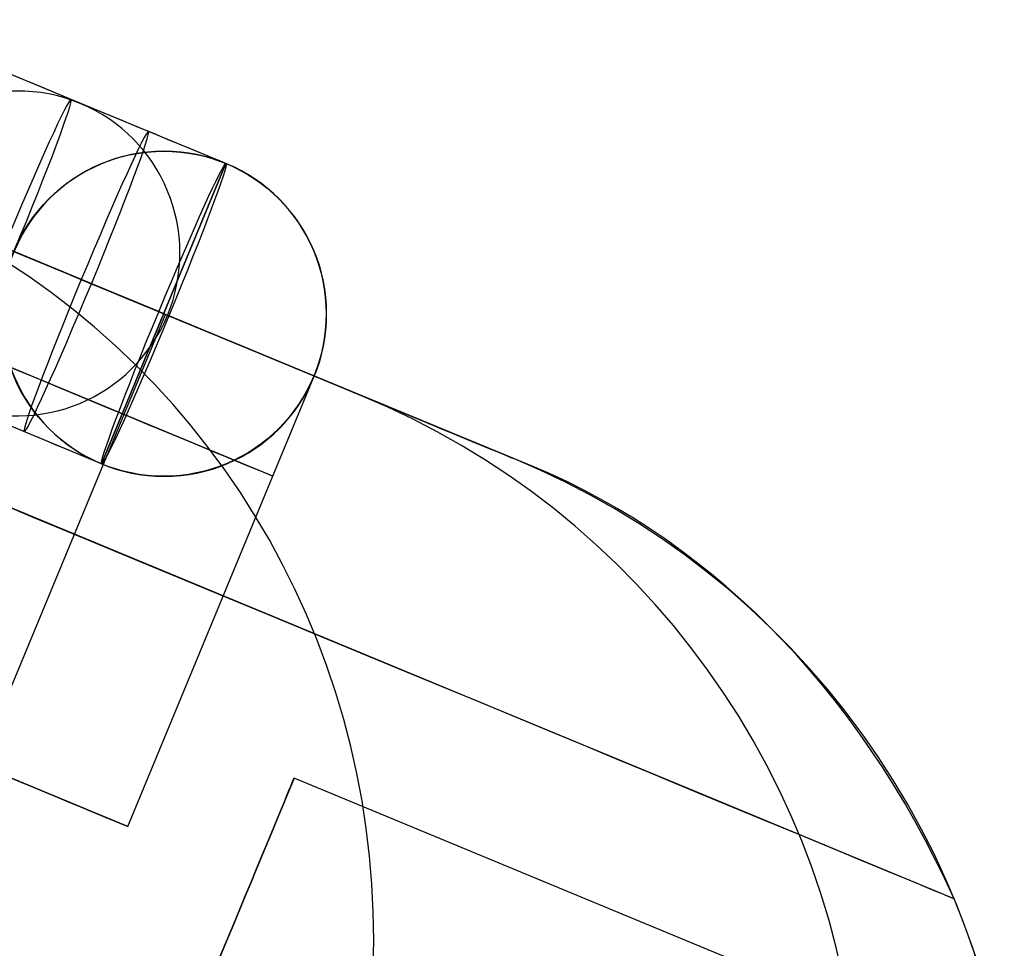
# Model space of a CAD drawing. Extents: x -3378 to 3007, y -425 to 173.
# Tile 284 of 396: x 1043 to 1062, y -263 to -246. Entities that reach past the tile are written whole.
import ezdxf

# ---------------------------------------------------------------- set-up
doc = ezdxf.new("R2010")
doc.units = 0
doc.layers.add('PREDEFINITO', color=7, linetype='CONTINUOUS')

msp = doc.modelspace()

# ---------------------------------------------------------------- linework, layer by layer
at = {"layer": 'PREDEFINITO'}
for p, q in [((1047.24, -248.282, 3043.682), (1044.382, -247.098, 3043.578)), ((1044.944, -253.825, 3043.682), (1047.24, -248.282, 3043.682)), ((1047.24, -248.282, 3043.682), (1044.944, -253.825, 3043.682)), ((1047.24, -248.282, 3043.682), (1047.246, -248.285, 2116)), ((1045.999, -251.015, 3046.68), (1043.141, -249.831, 3046.576)), ((1048.863, -252.202, 3043.682), (1043.32, -249.905, 3043.682)), ((1046.185, -251.092, 3040.684), (1043.327, -249.908, 3040.58)), ((1043.601, -250.369, 1977.055), (1043.176, -250.087, 1977.147)), ((1044.015, -250.665, 1976.963), (1043.601, -250.369, 1977.055)), ((1044.419, -250.976, 1976.872), (1044.015, -250.665, 1976.963)), ((1044.812, -251.301, 1976.782), (1044.419, -250.976, 1976.872)), ((1045.999, -251.015, 3046.68), (1046.185, -251.092, 3040.684)), ((1049.745, -252.567, 2047.161), (1046.064, -251.042, 2047.521)), ((1042.678, -259.381, 2048.221), (1046.122, -251.066, 2048.221)), ((1045.194, -251.64, 1976.693), (1044.812, -251.301, 1976.782)), ((1045.563, -251.992, 1976.605), (1045.194, -251.64, 1976.693)), ((1045.92, -252.356, 1976.518), (1045.563, -251.992, 1976.605)), ((1045.426, -260.52, 2115), (1048.871, -252.205, 2115)), ((1045.426, -260.52, 3045.76), (1048.871, -252.205, 3045.76)), ((1045.426, -260.52, 2295.849), (1048.871, -252.205, 2295.849)), ((1045.426, -260.52, 2205.424), (1048.871, -252.205, 2205.424)), ((1045.426, -260.52, 2672.851), (1048.871, -252.205, 2672.851)), ((1048.863, -252.202, 3043.682), (1048.87, -252.204, 2116)), ((1052.566, -253.736, 2115), (1048.871, -252.205, 2115)), ((1052.566, -253.736, 2589.999), (1048.871, -252.205, 2589.999)), ((1052.566, -253.736, 3049.851), (1048.871, -252.205, 3045.76)), ((1048.871, -252.205, 2115), (1048.871, -252.205, 2295.849)), ((1048.871, -252.205, 2295.849), (1048.871, -252.205, 2589.999)), ((1048.871, -252.205, 2589.999), (1048.871, -252.205, 3045.76)), ((1052.566, -253.736, 2352.498), (1048.871, -252.205, 2352.498)), ((1046.265, -252.733, 1976.432), (1045.92, -252.356, 1976.518)), ((1044.944, -253.825, 3043.682), (1042.086, -252.641, 3043.578)), ((1050.218, -252.772, 2047.115), (1049.745, -252.567, 2047.161)), ((1046.596, -253.122, 1976.348), (1046.265, -252.733, 1976.432)), ((1050.683, -252.994, 2047.068), (1050.218, -252.772, 2047.115)), ((1051.141, -253.232, 2047.022), (1050.683, -252.994, 2047.068)), ((1046.914, -253.523, 1976.265), (1046.596, -253.122, 1976.348)), ((1051.59, -253.486, 2046.976), (1051.141, -253.232, 2047.022)), ((1047.217, -253.935, 1976.184), (1046.914, -253.523, 1976.265)), ((1052.03, -253.755, 2046.93), (1051.59, -253.486, 2046.976)), ((1052.46, -254.039, 2046.884), (1052.03, -253.755, 2046.93)), ((1053.041, -253.942, 2115), (1052.566, -253.736, 2115)), ((1053.041, -253.942, 2589.999), (1052.566, -253.736, 2589.999)), ((1052.566, -253.736, 2115), (1052.566, -253.736, 2589.999)), ((1053.041, -253.942, 2352.498), (1052.566, -253.736, 2352.498)), ((1052.566, -253.736, 2589.999), (1052.566, -253.736, 3049.851)), ((1044.944, -253.825, 3043.682), (1044.95, -253.828, 2116)), ((1047.507, -254.357, 1976.105), (1047.217, -253.935, 1976.184)), ((1053.508, -254.165, 2115), (1053.041, -253.942, 2115)), ((1053.508, -254.165, 2589.999), (1053.041, -253.942, 2589.999)), ((1053.508, -254.165, 2352.498), (1053.041, -253.942, 2352.498)), ((1048.105, -254.053, 2115), (1048.105, -254.053, 2295.849)), ((1048.105, -254.053, 2295.849), (1048.105, -254.053, 3045.76)), ((1052.881, -254.338, 2046.839), (1052.46, -254.039, 2046.884)), ((1053.968, -254.403, 2115), (1053.508, -254.165, 2115)), ((1053.968, -254.403, 2589.999), (1053.508, -254.165, 2589.999)), ((1053.968, -254.403, 2352.498), (1053.508, -254.165, 2352.498)), ((1047.781, -254.789, 1976.027), (1047.507, -254.357, 1976.105)), ((1053.291, -254.651, 2046.794), (1052.881, -254.338, 2046.839)), ((1054.419, -254.658, 2115), (1053.968, -254.403, 2115)), ((1054.419, -254.658, 2589.999), (1053.968, -254.403, 2589.999)), ((1054.419, -254.658, 2352.498), (1053.968, -254.403, 2352.498)), ((1053.69, -254.978, 2046.749), (1053.291, -254.651, 2046.794)), ((1054.861, -254.927, 2115), (1054.419, -254.658, 2115)), ((1054.861, -254.927, 2589.999), (1054.419, -254.658, 2589.999)), ((1054.861, -254.927, 2352.498), (1054.419, -254.658, 2352.498)), ((1048.041, -255.23, 1975.952), (1047.781, -254.789, 1976.027)), ((1054.077, -255.319, 2046.705), (1053.69, -254.978, 2046.749)), ((1055.293, -255.212, 2115), (1054.861, -254.927, 2115)), ((1055.293, -255.212, 2589.999), (1054.861, -254.927, 2589.999)), ((1055.293, -255.212, 2352.498), (1054.861, -254.927, 2352.498)), ((1055.716, -255.512, 2115), (1055.293, -255.212, 2115)), ((1055.716, -255.512, 2589.999), (1055.293, -255.212, 2589.999)), ((1055.716, -255.512, 2352.498), (1055.293, -255.212, 2352.498)), ((1048.285, -255.681, 1975.878), (1048.041, -255.23, 1975.952)), ((1054.452, -255.673, 2046.662), (1054.077, -255.319, 2046.705)), ((1056.127, -255.826, 2115), (1055.716, -255.512, 2115)), ((1056.127, -255.826, 2589.999), (1055.716, -255.512, 2589.999)), ((1056.127, -255.826, 2352.498), (1055.716, -255.512, 2352.498)), ((1048.514, -256.14, 1975.806), (1048.285, -255.681, 1975.878)), ((1054.815, -256.04, 2046.619), (1054.452, -255.673, 2046.662)), ((1056.528, -256.154, 2115), (1056.127, -255.826, 2115)), ((1056.528, -256.154, 2589.999), (1056.127, -255.826, 2589.999)), ((1056.528, -256.154, 2352.498), (1056.127, -255.826, 2352.498)), ((1055.165, -256.42, 2046.577), (1054.815, -256.04, 2046.619)), ((1048.726, -256.607, 1975.737), (1048.514, -256.14, 1975.806)), ((1056.917, -256.496, 2115), (1056.528, -256.154, 2115)), ((1056.917, -256.496, 2589.999), (1056.528, -256.154, 2589.999)), ((1056.917, -256.496, 2352.498), (1056.528, -256.154, 2352.498)), ((1055.501, -256.811, 2046.535), (1055.165, -256.42, 2046.577)), ((1057.294, -256.851, 2115), (1056.917, -256.496, 2115)), ((1057.294, -256.851, 2589.999), (1056.917, -256.496, 2589.999)), ((1057.294, -256.851, 2352.498), (1056.917, -256.496, 2352.498)), ((1048.923, -257.081, 1975.67), (1048.726, -256.607, 1975.737)), ((1055.824, -257.214, 2046.494), (1055.501, -256.811, 2046.535)), ((1057.659, -257.218, 2115), (1057.294, -256.851, 2115)), ((1057.659, -257.218, 2589.999), (1057.294, -256.851, 2589.999)), ((1057.659, -257.218, 2352.498), (1057.294, -256.851, 2352.498)), ((1049.103, -257.562, 1975.605), (1048.923, -257.081, 1975.67)), ((1056.133, -257.628, 2046.454), (1055.824, -257.214, 2046.494)), ((1058.01, -257.599, 2115), (1057.659, -257.218, 2115)), ((1058.01, -257.599, 2589.999), (1057.659, -257.218, 2589.999)), ((1058.01, -257.599, 2352.498), (1057.659, -257.218, 2352.498)), ((1049.267, -258.05, 1975.542), (1049.103, -257.562, 1975.605)), ((1056.427, -258.052, 2046.415), (1056.133, -257.628, 2046.454)), ((1058.349, -257.991, 2115), (1058.01, -257.599, 2115)), ((1058.349, -257.991, 2589.999), (1058.01, -257.599, 2589.999)), ((1058.349, -257.991, 2352.498), (1058.01, -257.599, 2352.498)), ((1049.414, -258.543, 1975.482), (1049.267, -258.05, 1975.542)), ((1056.707, -258.486, 2046.377), (1056.427, -258.052, 2046.415)), ((1058.673, -258.394, 2115), (1058.349, -257.991, 2115)), ((1058.673, -258.394, 2589.999), (1058.349, -257.991, 2589.999)), ((1058.673, -258.394, 2352.498), (1058.349, -257.991, 2352.498)), ((1039.882, -258.223, 2115), (1045.426, -260.52, 2115)), ((1039.882, -258.223, 3039.58), (1045.426, -260.52, 3045.76)), ((1039.882, -258.223, 2295.849), (1045.426, -260.52, 2295.849)), ((1039.882, -258.223, 2205.424), (1045.426, -260.52, 2205.424)), ((1039.882, -258.223, 2672.851), (1045.426, -260.52, 2672.851)), ((1056.971, -258.93, 2046.339), (1056.707, -258.486, 2046.377)), ((1058.984, -258.808, 2115), (1058.673, -258.394, 2115)), ((1058.984, -258.808, 2589.999), (1058.673, -258.394, 2589.999)), ((1058.984, -258.808, 2352.498), (1058.673, -258.394, 2352.498)), ((1049.543, -259.041, 1975.425), (1049.414, -258.543, 1975.482)), ((1059.28, -259.233, 2115), (1058.984, -258.808, 2115)), ((1059.28, -259.233, 2589.999), (1058.984, -258.808, 2589.999)), ((1059.28, -259.233, 2352.498), (1058.984, -258.808, 2352.498)), ((1049.656, -259.543, 1975.37), (1049.543, -259.041, 1975.425)), ((1057.22, -259.382, 2046.303), (1056.971, -258.93, 2046.339)), ((1057.454, -259.843, 2046.268), (1057.22, -259.382, 2046.303)), ((1059.561, -259.668, 2115), (1059.28, -259.233, 2115)), ((1059.561, -259.668, 2589.999), (1059.28, -259.233, 2589.999)), ((1059.561, -259.668, 2352.498), (1059.28, -259.233, 2352.498)), ((1049.752, -260.049, 1975.318), (1049.656, -259.543, 1975.37)), ((1048.497, -259.627, 2572.083), (1042.374, -274.409, 2572.083)), ((1048.497, -259.627, 2148), (1042.374, -274.409, 2148)), ((1048.497, -259.627, 2996.166), (1042.374, -274.409, 2996.166)), ((1061.61, -265.058, 2572.083), (1048.497, -259.627, 2572.083)), ((1061.61, -265.058, 2148), (1048.497, -259.627, 2148)), ((1061.61, -265.058, 2996.166), (1048.497, -259.627, 2996.166)), ((1059.827, -260.112, 2115), (1059.561, -259.668, 2115)), ((1059.827, -260.112, 2589.999), (1059.561, -259.668, 2589.999)), ((1059.827, -260.112, 2352.498), (1059.561, -259.668, 2352.498)), ((1057.671, -260.312, 2046.233), (1057.454, -259.843, 2046.268)), ((1049.83, -260.559, 1975.268), (1049.752, -260.049, 1975.318)), ((1060.077, -260.566, 2115), (1059.827, -260.112, 2115)), ((1060.077, -260.566, 2589.999), (1059.827, -260.112, 2589.999)), ((1060.077, -260.566, 2352.498), (1059.827, -260.112, 2352.498)), ((1057.872, -260.788, 2046.2), (1057.671, -260.312, 2046.233)), ((1045.426, -260.52, 2115), (1045.426, -260.52, 2295.849)), ((1045.426, -260.52, 2295.849), (1045.426, -260.52, 3045.76)), ((1049.89, -261.071, 1975.222), (1049.83, -260.559, 1975.268)), ((1060.312, -261.027, 2115), (1060.077, -260.566, 2115)), ((1060.312, -261.027, 2589.999), (1060.077, -260.566, 2589.999)), ((1060.312, -261.027, 2352.498), (1060.077, -260.566, 2352.498)), ((1058.056, -261.271, 2046.168), (1057.872, -260.788, 2046.2)), ((1060.531, -261.497, 2115), (1060.312, -261.027, 2115)), ((1060.531, -261.497, 2589.999), (1060.312, -261.027, 2589.999)), ((1060.531, -261.497, 2352.498), (1060.312, -261.027, 2352.498)), ((1049.934, -261.585, 1975.178), (1049.89, -261.071, 1975.222)), ((1058.224, -261.76, 2046.137), (1058.056, -261.271, 2046.168)), ((1049.959, -262.101, 1975.137), (1049.934, -261.585, 1975.178)), ((1060.733, -261.973, 2115), (1060.531, -261.497, 2115)), ((1060.733, -261.973, 2589.999), (1060.531, -261.497, 2589.999)), ((1060.733, -261.973, 2352.498), (1060.531, -261.497, 2352.498)), ((1058.374, -262.254, 2046.108), (1058.224, -261.76, 2046.137)), ((1060.859, -262.295, 3060.926), (1060.684, -261.854, 3060.594)), ((1060.684, -261.854, 2115), (1060.684, -261.854, 2589.999)), ((1060.684, -261.854, 2589.999), (1060.684, -261.854, 3060.594)), ((1049.967, -262.617, 1975.099), (1049.959, -262.101, 1975.137)), ((1060.919, -262.457, 2115), (1060.733, -261.973, 2115)), ((1060.919, -262.457, 2589.999), (1060.733, -261.973, 2589.999)), ((1060.919, -262.457, 2352.498), (1060.733, -261.973, 2352.498)), ((1058.508, -262.754, 2046.079), (1058.374, -262.254, 2046.108)), ((1061.021, -262.746, 3061.25), (1060.859, -262.295, 3060.926)), ((1061.088, -262.946, 2115), (1060.919, -262.457, 2115)), ((1061.088, -262.946, 2589.999), (1060.919, -262.457, 2589.999)), ((1061.088, -262.946, 2352.498), (1060.919, -262.457, 2352.498)), ((1049.957, -263.134, 1975.064), (1049.967, -262.617, 1975.099)), ((1058.624, -263.258, 2046.052), (1058.508, -262.754, 2046.079)), ((1061.17, -263.208, 3061.567), (1061.021, -262.746, 3061.25))]:
    msp.add_line(p, q, dxfattribs=at)
at = {"layer": 'PREDEFINITO', "extrusion": (-0.081554, 0.033781, -0.996096)}
msp.add_circle((-168.378, -874.529, -2135.506), 3, dxfattribs=at)
at = {"layer": 'PREDEFINITO', "extrusion": (-0.923359, 0.382468, -0.033558)}
for centre in [(-168.378, 3006.311, -1160.982), (-168.378, 3006.311, -1162.53)]:
    msp.add_circle(centre, 3, dxfattribs=at)
at = {"layer": 'PREDEFINITO', "extrusion": (-7.25453e-06, 3.00492e-06, 1)}
msp.add_circle((1046.114, -251.063, 3043.674), 3, dxfattribs=at)
at = {"layer": 'PREDEFINITO', "extrusion": (3.67352e-06, -1.52162e-06, -1)}
msp.add_circle((-1046.105, -251.059, -2579.837), 3, dxfattribs=at)
at = {"layer": 'PREDEFINITO', "extrusion": (9.25059e-08, -3.83172e-08, -1)}
msp.add_circle((-1046.099, -251.056, -2116), 3, dxfattribs=at)
at = {"layer": 'PREDEFINITO', "extrusion": (0.923359, -0.382468, 0.033558)}
msp.add_circle((168.378, 3006.311, 1164.079), 3, dxfattribs=at)
at = {"layer": 'PREDEFINITO', "extrusion": (-0.92388, 0.382683, 3.44169e-14)}
for centre in [(-153.379, 2572.083, -1068.04), (-153.379, 2148, -1068.04), (-153.379, 2996.166, -1068.04)]:
    msp.add_circle(centre, 8, dxfattribs=at)
at = {"layer": 'PREDEFINITO', "extrusion": (-0.382683, -0.92388, 6.05269e-17)}
msp.add_arc((314.545, 2115, -163.985), 765.607, 270.328796, 359.999998, dxfattribs=at)
at = {"layer": 'PREDEFINITO', "extrusion": (-0.382683, -0.92388, -3.63162e-16)}
msp.add_arc((1084.545, 2295, -163.985), 765.607, 90.328797, 179.999997, dxfattribs=at)
at = {"layer": 'PREDEFINITO', "extrusion": (-0.382683, -0.92388, -8.92848e-16)}
msp.add_arc((314.545, 2115, -168.379), 755, 271.138407, 359.999998, dxfattribs=at)
at = {"layer": 'PREDEFINITO', "extrusion": (-0.382683, -0.92388, 7.01523e-16)}
msp.add_arc((1084.545, 2295, -168.379), 755, 91.138411, 179.999994, dxfattribs=at)
at = {"layer": 'PREDEFINITO', "extrusion": (-0.382683, -0.92388, 1.43071e-15)}
msp.add_arc((1084.545, 2296, -171.378), 747.999, 91.923078, 180.000014, dxfattribs=at)
at = {"layer": 'PREDEFINITO', "extrusion": (0.382683, 0.92388, -1.1978e-15)}
msp.add_arc((-314.545, 2116, 171.378), 747.999, 179.999975, 268.076932, dxfattribs=at)
at = {"layer": 'PREDEFINITO', "extrusion": (-0.382683, -0.92388, 9.76014e-16)}
msp.add_arc((314.545, 2115, -168.379), 751, 271.449718, 359.999998, dxfattribs=at)
at = {"layer": 'PREDEFINITO', "extrusion": (-0.382683, -0.92388, 4.55473e-16)}
msp.add_arc((1084.545, 2295, -168.379), 751, 91.449717, 179.999999, dxfattribs=at)
at = {"layer": 'PREDEFINITO', "extrusion": (-0.382683, -0.92388, -5.53075e-16)}
msp.add_arc((314.545, 2115, -166.379), 751, 271.449718, 359.999998, dxfattribs=at)
at = {"layer": 'PREDEFINITO', "extrusion": (-0.382683, -0.92388, -6.50676e-17)}
msp.add_arc((1084.545, 2295, -166.379), 751, 91.449718, 179.999999, dxfattribs=at)
at = {"layer": 'PREDEFINITO', "extrusion": (0.382683, 0.92388, 2.64056e-16)}
msp.add_arc((-314.545, 2116, 168.378), 750.999, 179.999975, 268.076932, dxfattribs=at)
at = {"layer": 'PREDEFINITO', "extrusion": (0.382683, 0.92388, -5.32357e-16)}
msp.add_arc((-314.545, 2116, 165.378), 747.999, 179.999975, 268.076932, dxfattribs=at)
at = {"layer": 'PREDEFINITO', "extrusion": (-0.382683, -0.92388, -3.55521e-16)}
msp.add_arc((314.545, 2115, -153.379), 770, 270, 0, dxfattribs=at)
at = {"layer": 'PREDEFINITO', "extrusion": (-0.382683, -0.92388, 7.11043e-16)}
msp.add_arc((1084.545, 2295, -153.379), 770, 90, 180, dxfattribs=at)
at = {"layer": 'PREDEFINITO', "extrusion": (-0.382683, -0.92388, -5.20541e-16)}
msp.add_arc((314.545, 2115, -159.379), 751, 271.449718, 359.999998, dxfattribs=at)
at = {"layer": 'PREDEFINITO', "extrusion": (-0.382683, -0.92388, -2.6027e-16)}
msp.add_arc((1084.545, 2295, -159.379), 751, 91.449718, 179.999999, dxfattribs=at)
at = {"layer": 'PREDEFINITO', "extrusion": (-0.382683, -0.92388, -1.02896e-15)}
msp.add_arc((314.545, 2115, -142.772), 765.607, 270.328796, 359.999998, dxfattribs=at)
at = {"layer": 'PREDEFINITO', "extrusion": (-0.382683, -0.92388, 1.2408e-15)}
msp.add_arc((1084.545, 2295, -142.772), 765.607, 90.328797, 179.999997, dxfattribs=at)
at = {"layer": 'PREDEFINITO', "extrusion": (-0.663547, 0.263212, 0.700303)}
msp.add_arc((-125.66, 2927.989, 1370.608), 26.59, 145.9716, 180.366, dxfattribs=at)

doc.saveas('drawing.dxf')
